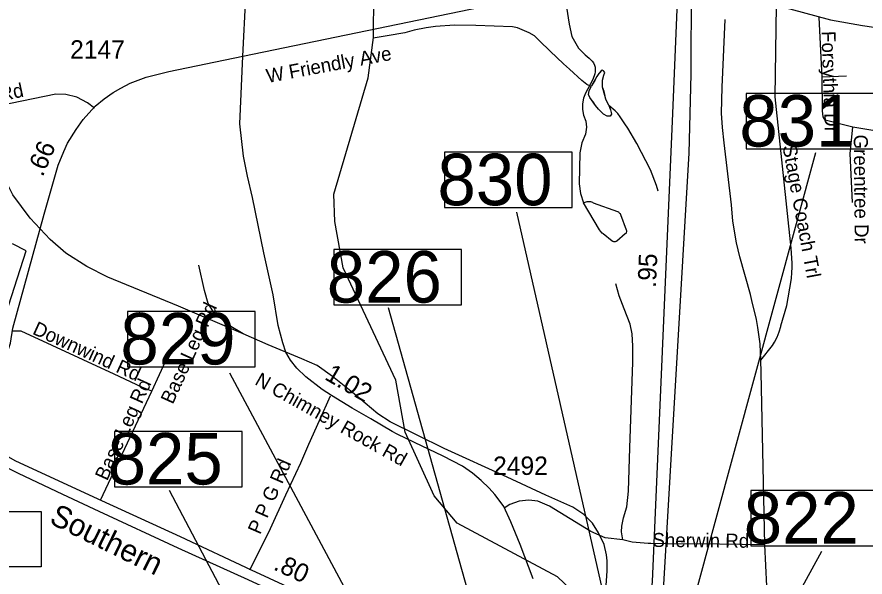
# Model space of a CAD drawing. Extents: x 1662474 to 1856135, y 779280 to 917889.
# Drawn here: x 1725149 to 1730904, y 848676 to 852479 of the extents above; entities that cross this region are included whole.
import ezdxf

# ---------------------------------------------------------------- set-up
doc = ezdxf.new("R2010")
doc.units = 0
for name, color, linetype in [('Exist Boundary Political City Limit New', 7, 'Continuous'), ('Exist Hydrographic Misc Water Feature', 7, 'Continuous'), ('Exist Railroad Mainline', 7, 'Continuous'), ('Exist Railroad Mainline Label', 7, 'Continuous'), ('Exist Road Non-System Type 51', 7, 'Continuous'), ('Exist Road Non-System Type 51 Label', 7, 'Continuous'), ('Exist Road Primary Interstate Divided Center Attributed', 7, 'Continuous'), ('Exist Road Primary Interstate Mileage Hundredths English Label', 7, 'Continuous'), ('Exist Road Primary Interstate Structure Ovrhead Sign CELL', 7, 'Continuous'), ('Exist Road Primary Interstate Structure Standard Bridge Number Label', 7, 'Continuous'), ('Exist Road Secondary Mileage Hundredths English Label', 7, 'Continuous'), ('Exist Road Secondary Mileage Tenths English Label', 7, 'Continuous'), ('Exist Road Secondary Type 51 Attributed', 7, 'Continuous'), ('Exist Road Secondary Type 51 Label', 7, 'Continuous'), ('Exist Road Secondary Type 51 Number Label', 7, 'Continuous'), ('Exist Road Secondary Type 51 Undivided 4 Lane Attributed', 7, 'Continuous'), ('Map Preparation Boundary City Limit Buffer Line', 7, 'Continuous')]:
    doc.layers.add(name, color=color, linetype=linetype)

msp = doc.modelspace()

# ---------------------------------------------------------------- linework, layer by layer
at = {"layer": 'Exist Boundary Political City Limit New'}
msp.add_lwpolyline([(1724913.4, 849966.8), (1725212, 850892.1), (1725118.8, 850938.8)], dxfattribs=at)
at = {"layer": 'Exist Hydrographic Misc Water Feature'}
for points in [[(1729031.4, 848400.8), (1728957.3, 848543.5), (1728817.3, 848677.7), (1728137.3, 849042.7), (1727980.3, 849226.5), (1727784.4, 849660.4), (1727721.3, 850012.9), (1727362.4, 850775.2), (1727306.3, 851091.4), (1727299.3, 851275.5), (1727532.4, 852065), (1727568.3, 852340), (1727571.4, 852632.1), (1727530.4, 852688.7), (1727499.4, 852997.9), (1727231.4, 853709.1), (1727025.3, 854038.3), (1726839.4, 854573.8)], [(1729045.9, 852008), (1729015.8, 852020), (1728981.9, 852047.8), (1728897.9, 852124.2), (1728857.9, 852161.9), (1728768.3, 852246.6), (1728696.3, 852317), (1728662.3, 852351.3), (1728624.5, 852371), (1728546.6, 852405.4), (1728512.6, 852411.9), (1728388.5, 852417.7), (1728264.3, 852420.2), (1728118.3, 852423.1), (1727990.3, 852415.1), (1727925.9, 852405.8), (1727845.7, 852390.2), (1727782, 852371.8), (1727661.6, 852350.4), (1727565.6, 852334.4)], [(1729166.1, 851877.4), (1729161.4, 851889), (1729145.4, 851921.4), (1729133.5, 851973.3), (1729121.6, 852001.5), (1729121.6, 852025.3), (1729123.8, 852049.8), (1729132, 852083.3), (1729138, 852101.2), (1729130, 852113.7), (1729121.2, 852117.2), (1729114, 852113.2), (1729108, 852103.5), (1729098.2, 852095.5), (1729083.9, 852075.3), (1729069.9, 852047.6), (1729047.6, 852012), (1729045.9, 852008)], [(1729166.1, 851877.4), (1729145.4, 851921.4), (1729121.6, 852001.5), (1729121.6, 852025.3), (1729123.8, 852049.8), (1729132, 852083.3), (1729138, 852101.2), (1729130, 852113.7), (1729121.2, 852117.2), (1729114, 852113.2), (1729098.2, 852095.5), (1729083.9, 852075.3), (1729047.6, 852012), (1729045.9, 852008)], [(1729166.1, 851877.4), (1729169.2, 851869.2), (1729177.2, 851849.4), (1729181, 851831.2), (1729183.1, 851818.9), (1729174.9, 851806.7), (1729155, 851805.5), (1729129, 851819.2), (1729095.1, 851853.5), (1729075, 851877.7), (1729059.2, 851903.4), (1729047.6, 851917.6), (1729037.3, 851933.4), (1729027.3, 851953.3), (1729031.6, 851977.8), (1729045.9, 852008)], [(1729166.1, 851877.4), (1729177.2, 851849.4), (1729181, 851831.2), (1729183.1, 851818.9), (1729174.9, 851806.7), (1729155, 851805.5), (1729129, 851819.2), (1729095.1, 851853.5), (1729075, 851877.7), (1729047.6, 851917.6), (1729037.3, 851933.4), (1729027.3, 851953.3), (1729031.6, 851977.8), (1729045.9, 852008)], [(1729500.7, 851295.4), (1729488.2, 851335.1), (1729447.6, 851441.7), (1729356.4, 851620.8), (1729293.8, 851723.9), (1729274.3, 851753.9), (1729242.8, 851800.4), (1729227.2, 851822.9), (1729209.6, 851841.3), (1729166.1, 851877.4)]]:
    msp.add_lwpolyline(points, dxfattribs=at)
at = {"layer": 'Exist Railroad Mainline'}
for points in [[(1726684.6, 850327.3), (1726246.2, 850515.2), (1725765.8, 850711.9), (1725624.2, 850784.6), (1725480.8, 850874.8), (1725374.3, 850968.7), (1725239, 851112.8), (1725122.5, 851271.9), (1725049.2, 851415.9), (1724996.6, 851538.7), (1724955.3, 851664), (1724923.9, 851818), (1724893.3, 851989.7)], [(1726684.6, 850327.3), (1726578.1, 850390), (1726477.9, 850483.9), (1726446.6, 850534), (1726422.8, 850621.7), (1726384, 850793.3)], [(1729146.2, 848584.8), (1729154.3, 848717.6), (1729154.3, 848786.5), (1729150.5, 848827.9), (1729134.3, 848896.7), (1729095.4, 848975.7), (1729054.1, 849042.1), (1728996.5, 849100.9), (1728922.5, 849151), (1728739, 849231.2), (1728474.7, 849355.2), (1728049.4, 849548.2), (1727681.8, 849731), (1727597.8, 849783.7), (1727426.2, 849930.2), (1727290.9, 850038), (1727186.3, 850111.9), (1727083.6, 850157), (1726853.1, 850253.4), (1726684.6, 850327.3)], [(1724094.8, 850082.3), (1724299.7, 849937.5), (1724799.5, 849584.6), (1725022.5, 849446.3), (1725156.6, 849380.9), (1725458, 849239.3)], [(1725458, 849239.3), (1725705.7, 849124.5), (1726240.9, 848874.6), (1726717.1, 848660.1), (1727014.5, 848521), (1727416.7, 848336.5), (1727630.1, 848238.1)]]:
    msp.add_lwpolyline(points, dxfattribs=at)
at = {"layer": 'Exist Road Non-System Type 51'}
for p, q in [((1730612.5, 852069.9), (1730591.8, 852475.9)), ((1730779.4, 852076.9), (1730612.5, 852069.9)), ((1730957.4, 851709.2), (1730821.1, 851731.8)), ((1725715.8, 849199.2), (1726064.6, 849937.9))]:
    msp.add_line(p, q, dxfattribs=at)
for points in [[(1728878.9, 852545.6), (1728896.1, 852431.4), (1728913.5, 852347.2), (1728959.6, 852267.6), (1729004.6, 852222.6), (1729032.4, 852198.4), (1729040.1, 852192.1), (1729041.2, 852191.1), (1729052.4, 852180), (1729061.4, 852167.2), (1729068, 852152.9), (1729072.1, 852137.8), (1729073.5, 852122.1), (1729072.2, 852107.4), (1729070, 852094), (1729057.6, 852055.7), (1729007.2, 851962.2), (1728993.1, 851926.8), (1728986, 851889), (1728986.6, 851850.7), (1728994.4, 851813.2), (1729010.4, 851770.9), (1729013.1, 851731.5), (1729006.5, 851684.5), (1728982.6, 851624.4), (1728969.9, 851556.7), (1728964.8, 851346.8), (1728972.6, 851280.4), (1728993.1, 851216.6)], [(1730198.2, 850148.4), (1730277, 850248), (1730283.9, 850260.4), (1730290, 850271.5), (1730306.8, 850305.9), (1730321, 850341.2), (1730332.9, 850377.4), (1730333.9, 850381), (1730372.8, 850520.2), (1730402, 850690.6), (1730404.2, 850704.9), (1730408.2, 850742.2), (1730409.6, 850779.6), (1730408.9, 850807.9), (1730403.2, 850909.9), (1730295.1, 851936.4), (1730302.9, 852557.2)], [(1730198.2, 850148.4), (1730197.9, 850149), (1730191.8, 850259.4), (1730177.2, 850369.6), (1730167.9, 850425.8), (1730137.1, 850553), (1730136.9, 850553.8), (1730127.2, 850593.8), (1730054.2, 850850.7), (1730031.4, 850944.4), (1730006.5, 851093.4), (1729997.2, 851203.7), (1729947.4, 851624.4), (1729936.1, 851728.4), (1729929.9, 851826), (1729935.1, 852002.6), (1729955.5, 852461.2)], [(1730821.1, 851731.8), (1730633.5, 851779.5), (1730619.9, 851800.2), (1730615.4, 851842.5), (1730612.5, 852069.9)], [(1725676.1, 851858.9), (1725627, 851895.5), (1725556.1, 851933.9), (1725480.1, 851951.7), (1725413.4, 851954.9), (1724950.1, 851860.9)], [(1730820.1, 851220.5), (1730804.4, 851552.5), (1730821.1, 851731.8)], [(1728993.1, 851216.6), (1729012.5, 851224.9), (1729019.4, 851226), (1729026.4, 851226.8), (1729033.5, 851226.8), (1729040.6, 851225.5), (1729047.4, 851223.6), (1729054, 851221.2), (1729060.4, 851218.1), (1729225.5, 851157.2), (1729230.2, 851154.9), (1729234.6, 851151.9), (1729238.5, 851148), (1729241.6, 851143.6), (1729243.8, 851139), (1729284.1, 851032.7), (1729285.4, 851028.4), (1729285.6, 851024.2), (1729285.4, 851019.9), (1729284.2, 851015.9), (1729282.4, 851011.9), (1729280, 851008.5), (1729277, 851005.5), (1729219.8, 850957.8), (1729216.4, 850955.4), (1729212.5, 850953.6), (1729208.4, 850952.5), (1729204.1, 850952.2), (1729200, 850952.5), (1729195.9, 850953.6), (1729192, 850955.4), (1729189.1, 850957.4), (1729126.4, 851006.7), (1729120.4, 851011.9), (1729109.1, 851024.1), (1729102.1, 851034.2), (1728993.1, 851216.6)], [(1729260.6, 848928.4), (1729251.6, 848982.5), (1729254.5, 849022.4), (1729266.1, 849079.1), (1729288.6, 849153.6), (1729300.1, 849258.6), (1729308.4, 849552.5), (1729328.2, 850134.4), (1729328.2, 850243.1), (1729324.1, 850326.5), (1729309.6, 850392.9), (1729269, 850497.9), (1729234.9, 850584.5), (1729214.1, 850666.4)], [(1726064.6, 849937.9), (1725996.9, 849964.6), (1725808.9, 850053.1), (1725176.9, 850346), (1725115.5, 850345.4)], [(1726064.6, 849937.9), (1726168, 850165.4), (1726198.4, 850238.1)], [(1730224.9, 848895.9), (1730199.4, 850064.4), (1730198.2, 850148.4)], [(1726729.1, 848724.5), (1726821.2, 848904.5), (1726869, 849006.6), (1726973.1, 849235.2), (1727076.1, 849451.5), (1727130.4, 849578.5), (1727202.1, 849740.2), (1727278.1, 849907.7)], [(1729260.6, 848928.4), (1729140.6, 848943.1), (1729044, 848985.9), (1728762.6, 849157.9), (1728684.4, 849192.2), (1728622, 849197.2), (1728556.4, 849191.9), (1728493.9, 849167.8), (1728455.4, 849144.2)], [(1730224.9, 848895.9), (1729916.8, 848899.2), (1729555.1, 848902.6), (1729451.5, 848903.6), (1729433.4, 848903.8), (1729324.1, 848912.9), (1729260.6, 848928.4)], [(1730243.8, 847674.1), (1730247.1, 848248.1), (1730237.4, 848614.5), (1730224.9, 848895.9)]]:
    msp.add_lwpolyline(points, dxfattribs=at)
at = {"layer": 'Exist Road Primary Interstate Divided Center Attributed'}
for points in [[(1729330, 847668.5), (1729368.1, 847880.4), (1729420.8, 848215.5), (1729460.9, 848646.6), (1729597, 851771.2), (1729629.2, 852529.5), (1729630, 852696.3)], [(1729724.4, 852691.6), (1729721.3, 852090.6), (1729707.9, 851554.1), (1729536.4, 848626.1), (1729490, 848191.9), (1729434.1, 847763.9), (1729421, 847656.6)]]:
    msp.add_lwpolyline(points, dxfattribs=at)
at = {"layer": 'Exist Road Primary Interstate Structure Ovrhead Sign CELL'}
msp.add_lwpolyline([(1723733.5, 849120.2), (1725313.5, 849120.2), (1725313.5, 848746), (1723733.5, 848746)], close=True, dxfattribs=at)
at = {"layer": 'Exist Road Primary Interstate Structure Standard Bridge Number Label'}
for p, q in [((1729565.4, 847867.9), (1730569.5, 851558.6)), ((1729268.6, 847948.5), (1728540.6, 851154.5)), ((1728873.6, 846202.8), (1727671.5, 850504.1)), ((1728656, 846209.6), (1726592.9, 850060.6)), ((1728282.1, 845270.6), (1726185.4, 849263)), ((1729145.3, 846175.3), (1730609.9, 848850.7))]:
    msp.add_line(p, q, dxfattribs=at)
for points in [[(1730965.2, 851959.2), (1730098.7, 851959.2), (1730098.7, 851583.6), (1730965.2, 851583.6)], [(1728916.5, 851560.6), (1728050, 851560.6), (1728050, 851185), (1728916.5, 851185)], [(1728165.6, 850899.8), (1727299.1, 850899.8), (1727299.1, 850524.2), (1728165.6, 850524.2)], [(1726765.2, 850479.8), (1725898.7, 850479.8), (1725898.7, 850104.1), (1726765.2, 850104.1)], [(1726678.5, 849664.8), (1725812, 849664.8), (1725812, 849289.1), (1726678.5, 849289.1)], [(1730995, 849263.8), (1730128.6, 849263.8), (1730128.6, 848888.2), (1730995, 848888.2)]]:
    msp.add_lwpolyline(points, close=True, dxfattribs=at)
at = {"layer": 'Exist Road Secondary Type 51 Attributed'}
for points in [[(1726682.5, 852212.6), (1726701.8, 852617.4), (1726722.4, 852940.4), (1726729.3, 853393.9), (1726743.1, 853710), (1726779, 853914.9), (1726846.5, 854129.8), (1726951.7, 854345), (1727111.3, 854535.3), (1727331, 854766.5), (1727633.9, 855014.2)], [(1726682.5, 852212.6), (1728578.3, 852606.6), (1728858.3, 852656.9), (1729107.6, 852698.6), (1729242.9, 852707.7), (1729630, 852696.3), (1729724.4, 852691.6), (1729810, 852684.7), (1729972.9, 852651.1)], [(1729972.9, 852651.1), (1730125.7, 852608.8), (1730310.8, 852557.7), (1730670.9, 852459.9), (1730887.3, 852420.6), (1731501.8, 852330.9)], [(1724796.5, 849675.3), (1725004.9, 849971.8), (1725105.5, 850264.9), (1725122.2, 850365.4), (1725333.2, 851140.3), (1725379.1, 851299.5), (1725428.1, 851474), (1725467.2, 851565.8), (1725493.2, 851622.5), (1725550.7, 851715.8), (1725599.7, 851783.2), (1725658.6, 851847.9), (1725680.7, 851873.8), (1725741.5, 851923.6), (1725802.6, 851965.8), (1725855.1, 851996.3), (1725917.7, 852030.5), (1726025.4, 852071.3), (1726179.5, 852108.6), (1726682.5, 852212.6)], [(1728652.4, 848663.6), (1728564.1, 848897.9), (1728499.6, 849050.6), (1728452.7, 849154.4), (1728429.2, 849188.6), (1728391.4, 849237.1), (1728353.6, 849278.5), (1728299.6, 849332.5), (1728240.4, 849381.2), (1728173.1, 849430.1), (1728040.8, 849497.7), (1727847.1, 849589.9), (1727730.2, 849645.2), (1727696.4, 849663.7), (1727550.1, 849749.5), (1727423.6, 849822.8), (1727283.9, 849909.8), (1727221.2, 849949.3), (1727109.8, 850035.3), (1727049.1, 850093.4), (1727004.5, 850149.3), (1726973.6, 850202.3), (1726952.9, 850265.4), (1726921.9, 850385), (1726887.2, 850593.3), (1726824.6, 850878), (1726748.2, 851253), (1726713.5, 851398.8), (1726686.4, 851534.5), (1726662.1, 851753.7), (1726682.5, 852212.6)]]:
    msp.add_lwpolyline(points, dxfattribs=at)
at = {"layer": 'Exist Road Secondary Type 51 Undivided 4 Lane Attributed'}
msp.add_lwpolyline([(1728590.1, 847867.2), (1728095.5, 848095.7), (1727763.5, 848247.8), (1727351.4, 848440.4), (1726740.7, 848722.3), (1726258.1, 848948.6), (1725725, 849193.2), (1725142, 849463.9), (1724977.5, 849554.7), (1724796.5, 849675.3)], dxfattribs=at)
at = {"layer": 'Map Preparation Boundary City Limit Buffer Line'}
msp.add_lwpolyline([(1724913.4, 849966.8), (1725212, 850892.1), (1725118.8, 850938.8)], dxfattribs=at)

# ---------------------------------------------------------------- texts
at = {"layer": 'Exist Railroad Mainline Label'}
msp.add_text('Southern', height=150, rotation=333.72576, dxfattribs=at).set_placement((1725361.3, 849044.7))
at = {"layer": 'Exist Road Non-System Type 51 Label'}
for s, rotation, p in [('Forsythia Dr', 271.88454, (1730608.4, 852382.5)), ('Old Friendly Rd', 12.01872, (1724337.8, 851755.6)), ('Greentree Dr', 270.50896, (1730827.6, 851680.1)), ('Stage Coach Trl', 280.53038, (1730343.6, 851602.1)), ('Base Leg Rd', 65.62473, (1726207, 849844.2)), ('Downwind Rd', 335.45861, (1725248.8, 850329.1)), ('Base Leg Rd', 65.62473, (1725761.2, 849324.9)), ('P P G Rd', 66.45371, (1726799, 848959.9)), ('Sherwin Rd', 359.47122, (1729461.1, 848880.8))]:
    msp.add_text(s, height=95, rotation=rotation, dxfattribs=at).set_placement(p)
at = {"layer": 'Exist Road Primary Interstate Mileage Hundredths English Label'}
msp.add_text('.95', height=125, rotation=87.50607, dxfattribs=at).set_placement((1729485.1, 850638.9))
at = {"layer": 'Exist Road Primary Interstate Structure Standard Bridge Number Label'}
for s, p in [('831', (1730051.3, 851599.2)), ('830', (1728002.7, 851200.6)), ('826', (1727251.8, 850539.8)), ('829', (1725851.4, 850119.7)), ('825', (1725764.7, 849304.7)), ('822', (1730081.2, 848903.8))]:
    msp.add_text(s, height=350, dxfattribs=at).set_placement(p)
at = {"layer": 'Exist Road Secondary Mileage Hundredths English Label'}
for s, rotation, p in [('.66', 66.96236, (1725324, 851388.7)), ('.80', 334.87864, (1726883.4, 848729.7))]:
    msp.add_text(s, height=125, rotation=rotation, dxfattribs=at).set_placement(p)
at = {"layer": 'Exist Road Secondary Mileage Tenths English Label'}
msp.add_text('1.02', height=125, rotation=329.90209, dxfattribs=at).set_placement((1727230.6, 850022.1))
at = {"layer": 'Exist Road Secondary Type 51 Label'}
for s, rotation, p in [('W Friendly Ave', 10.54478, (1726850.8, 852030.7)), ('N Chimney Rock Rd', 330.74934, (1726757.1, 849987.2))]:
    msp.add_text(s, height=95, rotation=rotation, dxfattribs=at).set_placement(p)
at = {"layer": 'Exist Road Secondary Type 51 Number Label'}
for s, p in [('2147', (1725510.1, 852196.3)), ('2492', (1728380.1, 849369.5))]:
    msp.add_text(s, height=125, dxfattribs=at).set_placement(p)

doc.saveas('drawing.dxf')
